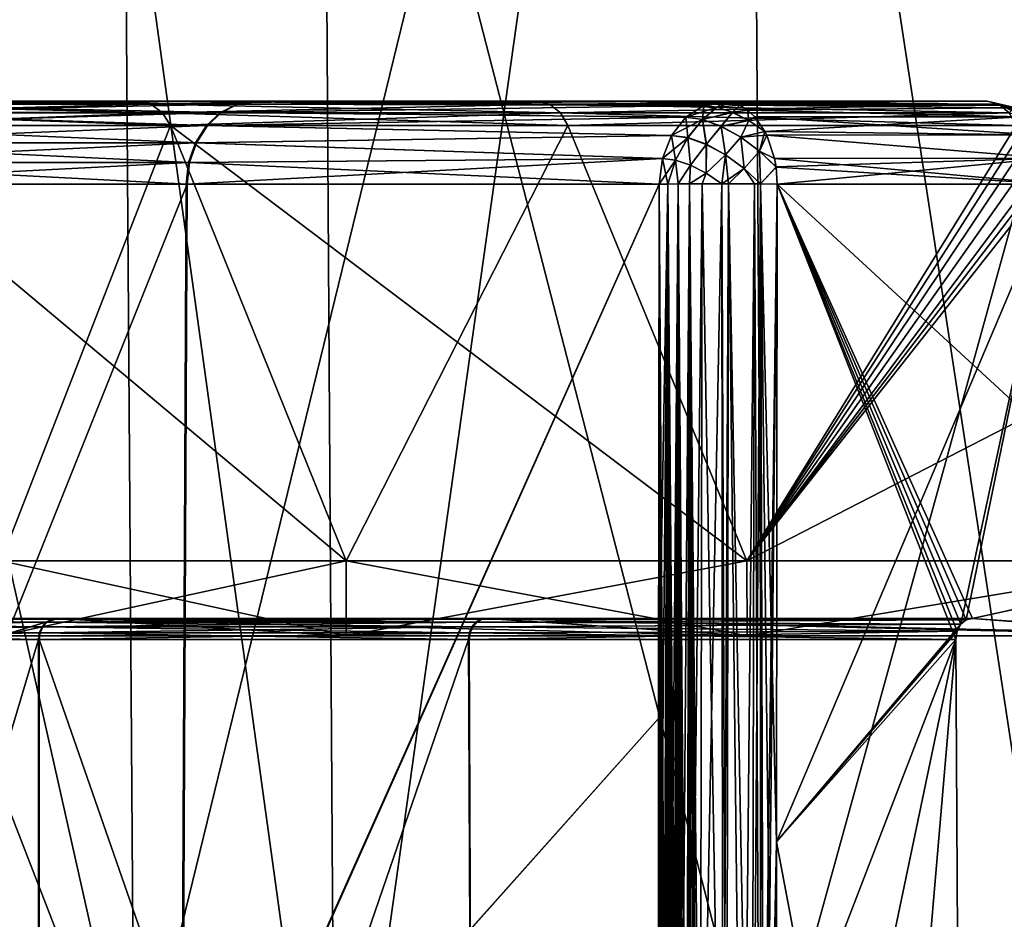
# Model space of a CAD drawing. Header units: metres. Extents: x -92 to 264, y -100 to 50.
# Tile 104 of 656: x -18.8 to -16.44, y -75.76 to -73.6. Entities that reach past the tile are written whole.
import ezdxf

# ---------------------------------------------------------------- set-up
doc = ezdxf.new("R2010")
doc.units = ezdxf.units.M
doc.layers.add('solid_21062050_01', color=7, linetype='CONTINUOUS')

msp = doc.modelspace()

# ---------------------------------------------------------------- linework, layer by layer
at = {"layer": 'solid_21062050_01'}
for points in [[(-19.767994, -64.201744, 10.805351), (-19.681713, -76.706161, 10.73854), (-18.039442, -76.706161, 12.651556)], [(-18.118534, -64.201744, 12.72674), (-19.767994, -64.201744, 10.805351), (-18.039442, -76.706161, 12.651556)], [(-19.767994, -64.201744, -19.797812), (-18.118534, -64.201744, -21.7192), (-19.681715, -76.706161, -19.730997)], [(-18.118534, -64.201744, -21.7192), (-18.039442, -76.706161, -21.644016), (-19.681715, -76.706161, -19.730997)], [(-18.118534, -64.201744, 12.72674), (-18.039442, -76.706161, 12.651556), (-16.212072, -76.706161, 14.388598)], [(-16.283154, -64.201744, 14.471397), (-18.118534, -64.201744, 12.72674), (-16.212072, -76.706161, 14.388598)], [(-18.118534, -64.201744, -21.7192), (-16.283154, -64.201744, -23.463858), (-18.039442, -76.706161, -21.644016)], [(-16.283154, -64.201744, -23.463858), (-16.212076, -76.706161, -23.381056), (-18.039442, -76.706161, -21.644016)], [(-19.871422, -70.231491, -15.969002), (-19.826012, -76.239906, -15.942784), (-18.520912, -76.239906, -17.952461)], [(-18.563334, -70.231491, -17.983282), (-19.871422, -70.231491, -15.969002), (-18.520912, -76.239906, -17.952461)], [(-19.871422, -70.231491, 6.976542), (-18.563334, -70.231491, 8.990822), (-19.826012, -76.239906, 6.950325)], [(-18.563334, -70.231491, 8.990822), (-18.520914, -76.239906, 8.960001), (-19.826012, -76.239906, 6.950325)], [(-18.563334, -70.231491, -17.983282), (-18.520912, -76.239906, -17.952461), (-17.012894, -76.239906, -19.814711)], [(-17.051861, -70.231491, -19.849796), (-18.563334, -70.231491, -17.983282), (-17.012894, -76.239906, -19.814711)], [(-18.563334, -70.231491, 8.990822), (-17.051861, -70.231491, 10.857335), (-18.520914, -76.239906, 8.960001)], [(-17.051861, -70.231491, 10.857335), (-17.012894, -76.239906, 10.822249), (-18.520914, -76.239906, 8.960001)], [(-17.051861, -70.231491, -19.849796), (-17.012894, -76.239906, -19.814711), (-15.318479, -76.239906, -21.509125)], [(-15.353564, -70.231491, -21.548092), (-17.051861, -70.231491, -19.849796), (-15.318479, -76.239906, -21.509125)], [(-17.051861, -70.231491, 10.857335), (-15.353564, -70.231491, 12.555632), (-17.012894, -76.239906, 10.822249)], [(-15.353564, -70.231491, 12.555632), (-15.318478, -76.239906, 12.516665), (-17.012894, -76.239906, 10.822249)], [(-19.306301, -73.807053, -13.58755), (-18.480774, -73.807053, -15.16611), (-18.943859, -73.800003, -14.400331)], [(-19.306301, -73.807053, 4.59509), (-18.943859, -73.800003, 5.40787), (-18.512686, -73.800003, 6.192073)], [(-18.480774, -73.807053, 6.17365), (-19.306301, -73.807053, 4.59509), (-18.512686, -73.800003, 6.192073)], [(-19.272785, -73.80674, 6.628767), (-18.232134, -73.800003, 8.172814), (-19.228165, -73.800003, 6.603008)], [(-19.272785, -73.80674, 6.628767), (-18.274508, -73.80674, 8.202126), (-18.232134, -73.800003, 8.172814)], [(-19.270924, -73.80674, -15.624453), (-19.226305, -73.800003, -15.598691), (-18.272381, -73.80674, -17.197643)], [(-18.049131, -73.800003, 6.957582), (-19.228165, -73.800003, 6.603008), (-18.232134, -73.800003, 8.172814)], [(-18.512686, -73.800003, 6.192073), (-18.943859, -73.800003, 5.40787), (-19.228165, -73.800003, 6.603008)], [(-18.049131, -73.800003, 6.957582), (-18.512686, -73.800003, 6.192073), (-19.228165, -73.800003, 6.603008)], [(-18.049131, -73.800003, -15.950044), (-18.230017, -73.800003, -17.168322), (-19.226305, -73.800003, -15.598691)], [(-18.272381, -73.80674, -17.197643), (-19.226305, -73.800003, -15.598691), (-18.230017, -73.800003, -17.168322)], [(-18.512686, -73.800003, -15.184535), (-18.049131, -73.800003, -15.950044), (-19.226305, -73.800003, -15.598691)], [(-18.943859, -73.800003, -14.400331), (-18.512686, -73.800003, -15.184535), (-19.226305, -73.800003, -15.598691)], [(-18.480774, -73.807053, -15.16611), (-18.512686, -73.800003, -15.184535), (-18.943859, -73.800003, -14.400331)], [(-17.526464, -73.807053, -16.670317), (-18.049131, -73.800003, -15.950044), (-18.512686, -73.800003, -15.184535)], [(-18.480774, -73.807053, -15.16611), (-17.526464, -73.807053, -16.670317), (-18.512686, -73.800003, -15.184535)], [(-18.480774, -73.807053, 6.17365), (-18.512686, -73.800003, 6.192073), (-18.049131, -73.800003, 6.957582)], [(-17.526464, -73.807053, 7.677857), (-18.480774, -73.807053, 6.17365), (-18.049131, -73.800003, 6.957582)], [(-18.274508, -73.80674, 8.202126), (-17.109613, -73.800003, 9.652208), (-18.232134, -73.800003, 8.172814)], [(-18.274508, -73.80674, 8.202126), (-17.156847, -73.809624, 9.691268), (-17.109613, -73.800003, 9.652208)], [(-18.272381, -73.80674, -17.197643), (-18.230017, -73.800003, -17.168322), (-17.156984, -73.809685, -18.683842)], [(-18.232134, -73.800003, 8.172814), (-17.109613, -73.800003, 9.652208), (-16.478456, -73.800003, 9.120725)], [(-17.554224, -73.800003, 7.702483), (-18.232134, -73.800003, 8.172814), (-16.478456, -73.800003, 9.120725)], [(-17.554224, -73.800003, 7.702483), (-18.049131, -73.800003, 6.957582), (-18.232134, -73.800003, 8.172814)], [(-16.478456, -73.800003, -18.113186), (-17.109613, -73.800003, -18.644669), (-18.230017, -73.800003, -17.168322)], [(-17.156984, -73.809685, -18.683842), (-18.230017, -73.800003, -17.168322), (-17.109613, -73.800003, -18.644669)], [(-17.554222, -73.800003, -16.694944), (-16.478456, -73.800003, -18.113186), (-18.230017, -73.800003, -17.168322)], [(-18.049131, -73.800003, -15.950044), (-17.554222, -73.800003, -16.694944), (-18.230017, -73.800003, -17.168322)], [(-17.526464, -73.807053, -16.670317), (-17.554222, -73.800003, -16.694944), (-18.049131, -73.800003, -15.950044)], [(-17.526464, -73.807053, 7.677857), (-18.049131, -73.800003, 6.957582), (-17.554224, -73.800003, 7.702483)], [(-17.526464, -73.807053, 7.677857), (-17.554224, -73.800003, 7.702483), (-16.478456, -73.800003, 9.120725)], [(-16.450022, -73.807053, -18.089689), (-16.478456, -73.800003, -18.113186), (-17.554222, -73.800003, -16.694944)], [(-17.526464, -73.807053, -16.670317), (-16.450022, -73.807053, -18.089689), (-17.554222, -73.800003, -16.694944)], [(-16.450022, -73.807053, 9.097229), (-17.526464, -73.807053, 7.677857), (-16.478456, -73.800003, 9.120725)], [(-17.156984, -73.809685, -18.683842), (-17.109613, -73.800003, -18.644669), (-17.089926, -73.802353, -18.668049)], [(-17.124517, -73.813934, -18.716488), (-17.156984, -73.809685, -18.683842), (-17.089926, -73.802353, -18.668049)], [(-17.124449, -73.813866, 9.723853), (-17.109613, -73.800003, 9.652208), (-17.156847, -73.809624, 9.691268)], [(-17.124517, -73.813934, -18.716488), (-17.089926, -73.802353, -18.668049), (-17.070623, -73.80938, -18.690971)], [(-17.124449, -73.813866, 9.723853), (-17.089926, -73.802353, 9.675588), (-17.109613, -73.800003, 9.652208)], [(-17.124449, -73.813866, 9.723853), (-17.070623, -73.80938, 9.698511), (-17.089926, -73.802353, 9.675588)], [(-16.437954, -73.809395, -18.158283), (-17.109613, -73.800003, -18.644669), (-16.478456, -73.800003, -18.113186)], [(-16.437954, -73.809395, -18.158283), (-17.089926, -73.802353, -18.668049), (-17.109613, -73.800003, -18.644669)], [(-17.089926, -73.802353, 9.675588), (-16.478456, -73.800003, 9.120725), (-17.109613, -73.800003, 9.652208)], [(-16.438023, -73.809364, 9.165738), (-16.478456, -73.800003, 9.120725), (-17.089926, -73.802353, 9.675588)], [(-16.437954, -73.809395, -18.158283), (-17.070623, -73.80938, -18.690971), (-17.089926, -73.802353, -18.668049)], [(-16.438023, -73.809364, 9.165738), (-17.089926, -73.802353, 9.675588), (-17.070623, -73.80938, 9.698511)], [(-16.413109, -73.81514, -18.131283), (-16.437954, -73.809395, -18.158283), (-16.478456, -73.800003, -18.113186)], [(-16.450022, -73.807053, -18.089689), (-16.413109, -73.81514, -18.131283), (-16.478456, -73.800003, -18.113186)], [(-16.450022, -73.807053, 9.097229), (-16.478456, -73.800003, 9.120725), (-16.438023, -73.809364, 9.165738)], [(-19.350143, -73.857964, 6.673421), (-18.347857, -73.857964, 8.253094), (-18.313934, -73.826508, 8.229523)], [(-19.314367, -73.826508, 6.652771), (-19.350143, -73.857964, 6.673421), (-18.313934, -73.826508, 8.229523)], [(-19.312502, -73.826508, -15.648463), (-18.345724, -73.857964, -17.248625), (-19.348272, -73.857964, -15.66912)], [(-19.314367, -73.826508, 6.652771), (-18.313934, -73.826508, 8.229523), (-18.274508, -73.80674, 8.202126)], [(-19.272785, -73.80674, 6.628767), (-19.314367, -73.826508, 6.652771), (-18.274508, -73.80674, 8.202126)], [(-19.270924, -73.80674, -15.624453), (-18.311806, -73.826508, -17.225048), (-19.312502, -73.826508, -15.648463)], [(-19.312502, -73.826508, -15.648463), (-18.311806, -73.826508, -17.225048), (-18.345724, -73.857964, -17.248625)], [(-19.277586, -73.827263, 4.581568), (-19.306301, -73.807053, 4.59509), (-18.480774, -73.807053, 6.17365)], [(-18.453287, -73.827263, -15.150241), (-18.480774, -73.807053, -15.16611), (-19.306301, -73.807053, -13.58755)], [(-19.277586, -73.827263, -13.574029), (-18.453287, -73.827263, -15.150241), (-19.306301, -73.807053, -13.58755)], [(-18.453287, -73.827263, 6.157781), (-19.277586, -73.827263, 4.581568), (-18.480774, -73.807053, 6.17365)], [(-19.270924, -73.80674, -15.624453), (-18.272381, -73.80674, -17.197643), (-18.311806, -73.826508, -17.225048)], [(-18.453287, -73.827263, 6.157781), (-18.480774, -73.807053, 6.17365), (-17.526464, -73.807053, 7.677857)], [(-17.500397, -73.827263, -16.65221), (-17.526464, -73.807053, -16.670317), (-18.480774, -73.807053, -15.16611)], [(-18.453287, -73.827263, -15.150241), (-17.500397, -73.827263, -16.65221), (-18.480774, -73.807053, -15.16611)], [(-17.500397, -73.827263, 7.65975), (-18.453287, -73.827263, 6.157781), (-17.526464, -73.807053, 7.677857)], [(-18.313934, -73.826508, 8.229523), (-18.347857, -73.857964, 8.253094), (-17.199694, -73.837715, 9.726699)], [(-18.345724, -73.857964, -17.248625), (-18.311806, -73.826508, -17.225048), (-17.19981, -73.837822, -18.719255)], [(-18.274508, -73.80674, 8.202126), (-18.313934, -73.826508, 8.229523), (-17.156847, -73.809624, 9.691268)], [(-18.313934, -73.826508, 8.229523), (-17.199694, -73.837715, 9.726699), (-17.156847, -73.809624, 9.691268)], [(-18.311806, -73.826508, -17.225048), (-18.272381, -73.80674, -17.197643), (-17.156984, -73.809685, -18.683842)], [(-18.311806, -73.826508, -17.225048), (-17.156984, -73.809685, -18.683842), (-17.19981, -73.837822, -18.719255)], [(-17.500397, -73.827263, 7.65975), (-17.526464, -73.807053, 7.677857), (-16.450022, -73.807053, 9.097229)], [(-17.526464, -73.807053, -16.670317), (-16.425556, -73.827263, -18.069471), (-16.450022, -73.807053, -18.089689)], [(-17.500397, -73.827263, -16.65221), (-16.425556, -73.827263, -18.069471), (-17.526464, -73.807053, -16.670317)], [(-16.425556, -73.827263, 9.077011), (-17.500397, -73.827263, 7.65975), (-16.450022, -73.807053, 9.097229)], [(-17.124517, -73.813934, -18.716488), (-17.19981, -73.837822, -18.719255), (-17.156984, -73.809685, -18.683842)], [(-17.124517, -73.813934, -18.716488), (-17.160179, -73.84346, -18.758413), (-17.19981, -73.837822, -18.719255)], [(-17.160097, -73.843338, 9.765827), (-17.156847, -73.809624, 9.691268), (-17.199694, -73.837715, 9.726699)], [(-17.124517, -73.813934, -18.716488), (-17.087729, -73.826416, -18.741566), (-17.160179, -73.84346, -18.758413)], [(-17.087729, -73.826416, -18.741566), (-17.115122, -73.859917, -18.787306), (-17.160179, -73.84346, -18.758413)], [(-17.124449, -73.813866, 9.723853), (-17.156847, -73.809624, 9.691268), (-17.160097, -73.843338, 9.765827)], [(-17.087742, -73.826302, 9.7489), (-17.124449, -73.813866, 9.723853), (-17.160097, -73.843338, 9.765827)], [(-17.087742, -73.826302, 9.7489), (-17.160097, -73.843338, 9.765827), (-17.115082, -73.859772, 9.794707)], [(-17.124517, -73.813934, -18.716488), (-17.070623, -73.80938, -18.690971), (-17.087729, -73.826416, -18.741566)], [(-17.087742, -73.826302, 9.7489), (-17.070623, -73.80938, 9.698511), (-17.124449, -73.813866, 9.723853)], [(-17.087729, -73.826416, -18.741566), (-17.049089, -73.846275, -18.757391), (-17.115122, -73.859917, -18.787306)], [(-17.049181, -73.846092, 9.764732), (-17.087742, -73.826302, 9.7489), (-17.115082, -73.859772, 9.794707)], [(-17.087742, -73.826302, 9.7489), (-17.052124, -73.821022, 9.720479), (-17.070623, -73.80938, 9.698511)], [(-17.049181, -73.846092, 9.764732), (-17.052124, -73.821022, 9.720479), (-17.087742, -73.826302, 9.7489)], [(-17.087729, -73.826416, -18.741566), (-17.070623, -73.80938, -18.690971), (-17.052124, -73.821022, -18.71294)], [(-17.087729, -73.826416, -18.741566), (-17.052124, -73.821022, -18.71294), (-17.049089, -73.846275, -18.757391)], [(-16.425766, -73.815758, 9.178088), (-16.438023, -73.809364, 9.165738), (-17.070623, -73.80938, 9.698511)], [(-16.425764, -73.815758, -18.170553), (-17.052124, -73.821022, -18.71294), (-17.070623, -73.80938, -18.690971)], [(-16.437954, -73.809395, -18.158283), (-16.425764, -73.815758, -18.170553), (-17.070623, -73.80938, -18.690971)], [(-16.425766, -73.815758, 9.178088), (-17.070623, -73.80938, 9.698511), (-17.052124, -73.821022, 9.720479)], [(-16.425764, -73.815758, -18.170553), (-16.397669, -73.836891, -18.19647), (-17.052124, -73.821022, -18.71294)], [(-16.397709, -73.836861, 9.203979), (-16.425766, -73.815758, 9.178088), (-17.052124, -73.821022, 9.720479)], [(-16.397669, -73.836891, -18.19647), (-17.034796, -73.837189, -18.733517), (-17.052124, -73.821022, -18.71294)], [(-17.049089, -73.846275, -18.757391), (-17.052124, -73.821022, -18.71294), (-17.034796, -73.837189, -18.733517)], [(-16.397709, -73.836861, 9.203979), (-17.052124, -73.821022, 9.720479), (-17.034796, -73.837189, 9.741055)], [(-17.049181, -73.846092, 9.764732), (-17.034796, -73.837189, 9.741055), (-17.052124, -73.821022, 9.720479)], [(-16.413031, -73.815178, 9.13889), (-16.450022, -73.807053, 9.097229), (-16.438023, -73.809364, 9.165738)], [(-16.413031, -73.815178, 9.13889), (-16.425556, -73.827263, 9.077011), (-16.450022, -73.807053, 9.097229)], [(-16.395329, -73.833633, -18.102087), (-16.413109, -73.81514, -18.131283), (-16.450022, -73.807053, -18.089689)], [(-16.450022, -73.807053, -18.089689), (-16.425556, -73.827263, -18.069471), (-16.395329, -73.833633, -18.102087)], [(-16.413031, -73.815178, 9.13889), (-16.438023, -73.809364, 9.165738), (-16.425766, -73.815758, 9.178088)], [(-16.413109, -73.81514, -18.131283), (-16.425764, -73.815758, -18.170553), (-16.437954, -73.809395, -18.158283)], [(-19.277586, -73.827263, -13.574029), (-19.257677, -73.857735, -13.564653), (-18.434229, -73.857735, -15.139237)], [(-19.277586, -73.827263, -13.574029), (-18.434229, -73.857735, -15.139237), (-18.453287, -73.827263, -15.150241)], [(-18.453287, -73.827263, 6.157781), (-19.257677, -73.857735, 4.572193), (-19.277586, -73.827263, 4.581568)], [(-18.453287, -73.827263, 6.157781), (-18.434229, -73.857735, 6.146777), (-19.257677, -73.857735, 4.572193)], [(-18.453287, -73.827263, -15.150241), (-18.434229, -73.857735, -15.139237), (-17.482323, -73.857735, -16.639656)], [(-18.453287, -73.827263, -15.150241), (-17.482323, -73.857735, -16.639656), (-17.500397, -73.827263, -16.65221)], [(-17.500397, -73.827263, 7.65975), (-18.434229, -73.857735, 6.146777), (-18.453287, -73.827263, 6.157781)], [(-17.500397, -73.827263, 7.65975), (-17.482323, -73.857735, 7.647196), (-18.434229, -73.857735, 6.146777)], [(-18.347857, -73.857964, 8.253094), (-17.233801, -73.881546, 9.754903), (-17.199694, -73.837715, 9.726699)], [(-18.345724, -73.857964, -17.248625), (-17.19981, -73.837822, -18.719255), (-17.233887, -73.881699, -18.747435)], [(-17.500397, -73.827263, -16.65221), (-17.482323, -73.857735, -16.639656), (-16.408592, -73.857735, -18.055454)], [(-17.500397, -73.827263, -16.65221), (-16.408592, -73.857735, -18.055454), (-16.425556, -73.827263, -18.069471)], [(-16.425556, -73.827263, 9.077011), (-17.482323, -73.857735, 7.647196), (-17.500397, -73.827263, 7.65975)], [(-16.425556, -73.827263, 9.077011), (-16.408592, -73.857735, 9.062993), (-17.482323, -73.857735, 7.647196)], [(-17.160179, -73.84346, -18.758413), (-17.233887, -73.881699, -18.747435), (-17.19981, -73.837822, -18.719255)], [(-17.195032, -73.887131, -18.785965), (-17.233887, -73.881699, -18.747435), (-17.160179, -73.84346, -18.758413)], [(-17.194912, -73.886993, 9.793463), (-17.199694, -73.837715, 9.726699), (-17.233801, -73.881546, 9.754903)], [(-17.160097, -73.843338, 9.765827), (-17.199694, -73.837715, 9.726699), (-17.194912, -73.886993, 9.793463)], [(-17.150885, -73.903015, -18.814642), (-17.195032, -73.887131, -18.785965), (-17.160179, -73.84346, -18.758413)], [(-17.160097, -73.843338, 9.765827), (-17.194912, -73.886993, 9.793463), (-17.150724, -73.902901, 9.822153)], [(-17.150885, -73.903015, -18.814642), (-17.160179, -73.84346, -18.758413), (-17.115122, -73.859917, -18.787306)], [(-17.115082, -73.859772, 9.794707), (-17.160097, -73.843338, 9.765827), (-17.150724, -73.902901, 9.822153)], [(-17.049089, -73.846275, -18.757391), (-17.068256, -73.885864, -18.803612), (-17.115122, -73.859917, -18.787306)], [(-17.049181, -73.846092, 9.764732), (-17.115082, -73.859772, 9.794707), (-17.068254, -73.885689, 9.811023)], [(-17.049089, -73.846275, -18.757391), (-17.010395, -73.872437, -18.762493), (-17.068256, -73.885864, -18.803612)], [(-17.049181, -73.846092, 9.764732), (-17.068254, -73.885689, 9.811023), (-17.01053, -73.872177, 9.769871)], [(-17.049181, -73.846092, 9.764732), (-17.01053, -73.872177, 9.769871), (-17.034796, -73.837189, 9.741055)], [(-17.049089, -73.846275, -18.757391), (-17.034796, -73.837189, -18.733517), (-17.010395, -73.872437, -18.762493)], [(-16.397709, -73.836861, 9.203979), (-17.034796, -73.837189, 9.741055), (-17.01053, -73.872177, 9.769871)], [(-16.397669, -73.836891, -18.19647), (-16.36137, -73.880325, -18.224081), (-17.034796, -73.837189, -18.733517)], [(-16.36137, -73.880325, -18.224081), (-17.010395, -73.872437, -18.762493), (-17.034796, -73.837189, -18.733517)], [(-16.36138, -73.88031, 9.231614), (-16.397709, -73.836861, 9.203979), (-17.01053, -73.872177, 9.769871)], [(-19.377699, -73.898994, 6.689328), (-18.373985, -73.898994, 8.27125), (-18.347857, -73.857964, 8.253094)], [(-19.350143, -73.857964, 6.673421), (-19.377699, -73.898994, 6.689328), (-18.347857, -73.857964, 8.253094)], [(-19.348272, -73.857964, -15.66912), (-18.371849, -73.898994, -17.266785), (-19.375826, -73.898994, -15.685031)], [(-19.348272, -73.857964, -15.66912), (-18.345724, -73.857964, -17.248625), (-18.371849, -73.898994, -17.266785)], [(-19.257677, -73.857735, -13.564653), (-18.839857, -74.900002, -13.310979), (-18.013329, -74.900002, -14.89623)], [(-18.434229, -73.857735, -15.139237), (-19.257677, -73.857735, -13.564653), (-18.013329, -74.900002, -14.89623)], [(-19.257677, -73.857735, 4.572193), (-18.434229, -73.857735, 6.146777), (-18.839857, -74.900002, 4.318518)], [(-18.434229, -73.857735, 6.146777), (-18.013329, -74.900002, 5.90377), (-18.839857, -74.900002, 4.318518)], [(-18.434229, -73.857735, -15.139237), (-18.013329, -74.900002, -14.89623), (-17.053724, -74.900002, -16.40465)], [(-17.482323, -73.857735, -16.639656), (-18.434229, -73.857735, -15.139237), (-17.053724, -74.900002, -16.40465)], [(-18.434229, -73.857735, 6.146777), (-17.482323, -73.857735, 7.647196), (-18.013329, -74.900002, 5.90377)], [(-18.347857, -73.857964, 8.253094), (-18.373985, -73.898994, 8.27125), (-17.233801, -73.881546, 9.754903)], [(-18.371849, -73.898994, -17.266785), (-18.345724, -73.857964, -17.248625), (-17.233887, -73.881699, -18.747435)], [(-17.482323, -73.857735, 7.647196), (-17.053724, -74.900002, 7.41219), (-18.013329, -74.900002, 5.90377)], [(-16.408592, -73.857735, -18.055454), (-17.482323, -73.857735, -16.639656), (-17.053724, -74.900002, -16.40465)], [(-17.482323, -73.857735, 7.647196), (-16.408592, -73.857735, 9.062993), (-17.053724, -74.900002, 7.41219)], [(-17.104864, -73.928123, -18.831245), (-17.150885, -73.903015, -18.814642), (-17.115122, -73.859917, -18.787306)], [(-17.115082, -73.859772, 9.794707), (-17.150724, -73.902901, 9.822153), (-17.104664, -73.92804, 9.838748)], [(-17.104864, -73.928123, -18.831245), (-17.115122, -73.859917, -18.787306), (-17.068256, -73.885864, -18.803612)], [(-17.068254, -73.885689, 9.811023), (-17.115082, -73.859772, 9.794707), (-17.104664, -73.92804, 9.838748)], [(-17.068256, -73.885864, -18.803612), (-17.010395, -73.872437, -18.762493), (-17.005989, -73.88118, -18.767727)], [(-17.023375, -73.919006, 9.813463), (-17.01053, -73.872177, 9.769871), (-17.068254, -73.885689, 9.811023)], [(-16.408592, -73.857735, -18.055454), (-17.053724, -74.900002, -16.40465), (-15.968169, -74.900002, -17.825054)], [(-16.408592, -73.857735, 9.062993), (-16.388992, -73.861916, 9.083625), (-17.053724, -74.900002, 7.41219)], [(-16.388992, -73.861916, 9.083625), (-16.367136, -73.87471, 9.100622), (-17.053724, -74.900002, 7.41219)], [(-17.023375, -73.919006, 9.813463), (-17.005989, -73.88118, 9.775266), (-17.01053, -73.872177, 9.769871)], [(-16.36138, -73.88031, 9.231614), (-17.01053, -73.872177, 9.769871), (-17.005989, -73.88118, 9.775266)], [(-16.36137, -73.880325, -18.224081), (-17.005989, -73.88118, -18.767727), (-17.010395, -73.872437, -18.762493)], [(-18.373985, -73.898994, 8.27125), (-17.255861, -73.936867, 9.773146), (-17.233801, -73.881546, 9.754903)], [(-18.371849, -73.898994, -17.266785), (-17.233887, -73.881699, -18.747435), (-17.255907, -73.93705, -18.765644)], [(-17.195032, -73.887131, -18.785965), (-17.255907, -73.93705, -18.765644), (-17.233887, -73.881699, -18.747435)], [(-17.22444, -73.941063, -18.797447), (-17.255907, -73.93705, -18.765644), (-17.195032, -73.887131, -18.785965)], [(-17.224327, -73.940903, 9.805009), (-17.233801, -73.881546, 9.754903), (-17.255861, -73.936867, 9.773146)], [(-17.224327, -73.940903, 9.805009), (-17.194912, -73.886993, 9.793463), (-17.233801, -73.881546, 9.754903)], [(-17.22444, -73.941063, -18.797447), (-17.195032, -73.887131, -18.785965), (-17.188831, -73.952866, -18.822159)], [(-17.224327, -73.940903, 9.805009), (-17.188639, -73.952744, 9.829751), (-17.194912, -73.886993, 9.793463)], [(-17.188831, -73.952866, -18.822159), (-17.195032, -73.887131, -18.785965), (-17.150885, -73.903015, -18.814642)], [(-17.188639, -73.952744, 9.829751), (-17.150724, -73.902901, 9.822153), (-17.194912, -73.886993, 9.793463)], [(-17.060535, -73.960495, -18.834488), (-17.104864, -73.928123, -18.831245), (-17.068256, -73.885864, -18.803612)], [(-17.068254, -73.885689, 9.811023), (-17.104664, -73.92804, 9.838748), (-17.060307, -73.960457, 9.841959)], [(-17.068256, -73.885864, -18.803612), (-17.005989, -73.88118, -18.767727), (-17.023348, -73.919228, -18.806021)], [(-17.060535, -73.960495, -18.834488), (-17.068256, -73.885864, -18.803612), (-17.023348, -73.919228, -18.806021)], [(-17.023375, -73.919006, 9.813463), (-17.068254, -73.885689, 9.811023), (-17.060307, -73.960457, 9.841959)], [(-16.367136, -73.87471, 9.100622), (-16.34503, -73.895897, 9.111754), (-17.053724, -74.900002, 7.41219)], [(-16.34503, -73.895897, 9.111754), (-16.32493, -73.924263, 9.115211), (-17.053724, -74.900002, 7.41219)], [(-17.023375, -73.919006, 9.813463), (-16.987432, -73.9366, 9.797302), (-17.005989, -73.88118, 9.775266)], [(-17.023348, -73.919228, -18.806021), (-17.005989, -73.88118, -18.767727), (-16.987432, -73.9366, -18.789762)], [(-16.332687, -73.935921, 9.245659), (-16.36138, -73.88031, 9.231614), (-17.005989, -73.88118, 9.775266)], [(-16.36137, -73.880325, -18.224081), (-16.332684, -73.935936, -18.238121), (-17.005989, -73.88118, -18.767727)], [(-16.332684, -73.935936, -18.238121), (-16.987432, -73.9366, -18.789762), (-17.005989, -73.88118, -18.767727)], [(-16.332687, -73.935921, 9.245659), (-17.005989, -73.88118, 9.775266), (-16.987432, -73.9366, 9.797302)], [(-19.395178, -73.946831, 6.699418), (-18.39056, -73.946831, 8.282767), (-18.373985, -73.898994, 8.27125)], [(-19.377699, -73.898994, 6.689328), (-19.395178, -73.946831, 6.699418), (-18.373985, -73.898994, 8.27125)], [(-19.375826, -73.898994, -15.685031), (-18.388422, -73.946831, -17.278305), (-19.393305, -73.946831, -15.695124)], [(-19.375826, -73.898994, -15.685031), (-18.371849, -73.898994, -17.266785), (-18.388422, -73.946831, -17.278305)], [(-18.373985, -73.898994, 8.27125), (-18.39056, -73.946831, 8.282767), (-17.255861, -73.936867, 9.773146)], [(-18.388422, -73.946831, -17.278305), (-18.371849, -73.898994, -17.266785), (-17.255907, -73.93705, -18.765644)], [(-17.188831, -73.952866, -18.822159), (-17.150885, -73.903015, -18.814642), (-17.151339, -73.971695, -18.838209)], [(-17.188639, -73.952744, 9.829751), (-17.15107, -73.971634, 9.845798), (-17.150724, -73.902901, 9.822153)], [(-17.151339, -73.971695, -18.838209), (-17.150885, -73.903015, -18.814642), (-17.104864, -73.928123, -18.831245)], [(-17.15107, -73.971634, 9.845798), (-17.104664, -73.92804, 9.838748), (-17.150724, -73.902901, 9.822153)], [(-17.021194, -73.997864, -18.824051), (-17.060535, -73.960495, -18.834488), (-17.023348, -73.919228, -18.806021)], [(-17.023375, -73.919006, 9.813463), (-17.060307, -73.960457, 9.841959), (-17.020952, -73.997871, 9.83147)], [(-17.023375, -73.919006, 9.813463), (-16.98378, -73.957153, 9.801641), (-16.987432, -73.9366, 9.797302)], [(-17.023375, -73.919006, 9.813463), (-17.020952, -73.997871, 9.83147), (-16.98378, -73.957153, 9.801641)], [(-17.023348, -73.919228, -18.806021), (-16.987432, -73.9366, -18.789762), (-16.983742, -73.957413, -18.794146)], [(-17.021194, -73.997864, -18.824051), (-17.023348, -73.919228, -18.806021), (-16.983742, -73.957413, -18.794146)], [(-17.255861, -73.936867, 9.773146), (-18.396463, -73.998253, 8.286869), (-17.263735, -73.998253, 9.779657)], [(-18.39056, -73.946831, 8.282767), (-18.396463, -73.998253, 8.286869), (-17.255861, -73.936867, 9.773146)], [(-18.388422, -73.946831, -17.278305), (-17.255907, -73.93705, -18.765644), (-17.263735, -73.998253, -18.772118)], [(-17.242678, -73.997993, 9.801506), (-17.255861, -73.936867, 9.773146), (-17.263735, -73.998253, 9.779657)], [(-17.22444, -73.941063, -18.797447), (-17.263735, -73.998253, -18.772118), (-17.255907, -73.93705, -18.765644)], [(-17.22444, -73.941063, -18.797447), (-17.242678, -73.997993, -18.793966), (-17.263735, -73.998253, -18.772118)], [(-17.242678, -73.997993, 9.801506), (-17.224327, -73.940903, 9.805009), (-17.255861, -73.936867, 9.773146)], [(-17.242678, -73.997993, 9.801506), (-17.218395, -73.99778, 9.820022), (-17.224327, -73.940903, 9.805009)], [(-17.22444, -73.941063, -18.797447), (-17.218395, -73.99778, -18.812483), (-17.242678, -73.997993, -18.793966)], [(-17.22444, -73.941063, -18.797447), (-17.188831, -73.952866, -18.822159), (-17.218395, -73.99778, -18.812483)], [(-17.218395, -73.99778, 9.820022), (-17.188639, -73.952744, 9.829751), (-17.224327, -73.940903, 9.805009)], [(-17.151339, -73.971695, -18.838209), (-17.104864, -73.928123, -18.831245), (-17.114012, -73.99749, -18.844604)], [(-17.15107, -73.971634, 9.845798), (-17.113682, -73.99749, 9.852151), (-17.104664, -73.92804, 9.838748)], [(-17.114012, -73.99749, -18.844604), (-17.104864, -73.928123, -18.831245), (-17.060535, -73.960495, -18.834488)], [(-17.113682, -73.99749, 9.852151), (-17.097681, -73.997589, 9.851837), (-17.104664, -73.92804, 9.838748)], [(-17.097681, -73.997589, 9.851837), (-17.060307, -73.960457, 9.841959), (-17.104664, -73.92804, 9.838748)], [(-16.32493, -73.924263, 9.115211), (-16.316612, -73.940125, 9.113641), (-17.053724, -74.900002, 7.41219)], [(-16.316612, -73.940125, 9.113641), (-16.309626, -73.956863, 9.109829), (-17.053724, -74.900002, 7.41219)], [(-16.332687, -73.935921, 9.245659), (-16.987432, -73.9366, 9.797302), (-16.98378, -73.957153, 9.801641)], [(-16.332684, -73.935936, -18.238121), (-16.314808, -73.998253, -18.236835), (-16.987432, -73.9366, -18.789762)], [(-16.983742, -73.957413, -18.794146), (-16.987432, -73.9366, -18.789762), (-16.314808, -73.998253, -18.236835)], [(-16.332687, -73.935921, 9.245659), (-16.98378, -73.957153, 9.801641), (-16.980793, -73.998253, 9.805187)], [(-16.332687, -73.935921, 9.245659), (-16.980793, -73.998253, 9.805187), (-16.314808, -73.998253, 9.244376)], [(-18.39056, -73.946831, 8.282767), (-19.401405, -73.998253, 6.703012), (-18.396463, -73.998253, 8.286869)], [(-19.395178, -73.946831, 6.699418), (-19.401405, -73.998253, 6.703012), (-18.39056, -73.946831, 8.282767)], [(-19.393305, -73.946831, -15.695124), (-18.394325, -73.998253, -17.282408), (-19.39953, -73.998253, -15.698719)], [(-19.393305, -73.946831, -15.695124), (-18.388422, -73.946831, -17.278305), (-18.394325, -73.998253, -17.282408)], [(-18.388422, -73.946831, -17.278305), (-17.263735, -73.998253, -18.772118), (-18.394325, -73.998253, -17.282408)], [(-17.218395, -73.99778, 9.820022), (-17.190905, -73.997665, 9.834928), (-17.188639, -73.952744, 9.829751)], [(-17.188831, -73.952866, -18.822159), (-17.190905, -73.997665, -18.827389), (-17.218395, -73.99778, -18.812483)], [(-17.190905, -73.997665, 9.834928), (-17.15107, -73.971634, 9.845798), (-17.188639, -73.952744, 9.829751)], [(-17.188831, -73.952866, -18.822159), (-17.151339, -73.971695, -18.838209), (-17.190905, -73.997665, -18.827389)], [(-17.097681, -73.997589, -18.844297), (-17.114012, -73.99749, -18.844604), (-17.060535, -73.960495, -18.834488)], [(-17.097681, -73.997589, 9.851837), (-17.035233, -73.99778, 9.83785), (-17.060307, -73.960457, 9.841959)], [(-17.035233, -73.99778, -18.830311), (-17.097681, -73.997589, -18.844297), (-17.060535, -73.960495, -18.834488)], [(-17.035233, -73.99778, -18.830311), (-17.060535, -73.960495, -18.834488), (-17.021194, -73.997864, -18.824051)], [(-17.035233, -73.99778, 9.83785), (-17.020952, -73.997871, 9.83147), (-17.060307, -73.960457, 9.841959)], [(-16.309626, -73.956863, 9.109829), (-16.138599, -74.428963, 8.971182), (-17.053724, -74.900002, 7.41219)], [(-17.021194, -73.997864, -18.824051), (-16.983742, -73.957413, -18.794146), (-16.980793, -73.998253, -18.797647)], [(-17.020952, -73.997871, 9.83147), (-16.980793, -73.998253, 9.805187), (-16.98378, -73.957153, 9.801641)], [(-16.983742, -73.957413, -18.794146), (-16.314808, -73.998253, -18.236835), (-16.980793, -73.998253, -18.797647)], [(-17.190905, -73.997665, 9.834928), (-17.161083, -73.997513, 9.845456), (-17.15107, -73.971634, 9.845798)], [(-17.151339, -73.971695, -18.838209), (-17.161083, -73.997513, -18.837915), (-17.190905, -73.997665, -18.827389)], [(-17.161083, -73.997513, 9.845456), (-17.113682, -73.99749, 9.852151), (-17.15107, -73.971634, 9.845798)], [(-17.151339, -73.971695, -18.838209), (-17.114012, -73.99749, -18.844604), (-17.161083, -73.997513, -18.837915)], [(-19.420757, -76.558136, 6.71417), (-18.408318, -76.558136, 8.308954), (-19.401405, -73.998253, 6.703012)], [(-19.418871, -76.558136, -15.7099), (-19.39953, -73.998253, -15.698719), (-18.394325, -73.998253, -17.282408)], [(-18.406162, -76.558136, -17.304514), (-19.418871, -76.558136, -15.7099), (-18.394325, -73.998253, -17.282408)], [(-18.408318, -76.558136, 8.308954), (-18.396463, -73.998253, 8.286869), (-19.401405, -73.998253, 6.703012)], [(-18.408318, -76.558136, 8.308954), (-17.263735, -73.998253, 9.779657), (-18.396463, -73.998253, 8.286869)], [(-17.265093, -75.277626, 9.795529), (-17.263735, -73.998253, 9.779657), (-18.408318, -76.558136, 8.308954)], [(-18.406162, -76.558136, -17.304514), (-17.263735, -73.998253, -18.772118), (-17.265093, -75.277626, -18.787991)], [(-18.406162, -76.558136, -17.304514), (-18.394325, -73.998253, -17.282408), (-17.263735, -73.998253, -18.772118)], [(-17.242678, -73.997993, -18.793966), (-17.266449, -76.558136, -18.803873), (-17.265093, -75.277626, -18.787991)], [(-17.253792, -76.561989, -18.817818), (-17.266449, -76.558136, -18.803873), (-17.242678, -73.997993, -18.793966)], [(-17.242678, -73.997993, -18.793966), (-17.265093, -75.277626, -18.787991), (-17.263735, -73.998253, -18.772118)], [(-17.259909, -76.559288, 9.818933), (-17.263735, -73.998253, 9.779657), (-17.265093, -75.277626, 9.795529)], [(-17.247828, -76.566193, 9.831128), (-17.242678, -73.997993, 9.801506), (-17.263735, -73.998253, 9.779657)], [(-17.252834, -76.562683, 9.826315), (-17.247828, -76.566193, 9.831128), (-17.263735, -73.998253, 9.779657)], [(-17.259909, -76.559288, 9.818933), (-17.252834, -76.562683, 9.826315), (-17.263735, -73.998253, 9.779657)], [(-17.249798, -76.564362, -18.821728), (-17.253792, -76.561989, -18.817818), (-17.242678, -73.997993, -18.793966)], [(-17.240055, -76.572517, -18.830458), (-17.249798, -76.564362, -18.821728), (-17.242678, -73.997993, -18.793966)], [(-17.247828, -76.566193, 9.831128), (-17.242722, -76.570549, 9.835722), (-17.242678, -73.997993, 9.801506)], [(-17.242722, -76.570549, 9.835722), (-17.23752, -76.575775, 9.840106), (-17.242678, -73.997993, 9.801506)], [(-17.240055, -76.572517, -18.830458), (-17.242678, -73.997993, -18.793966), (-17.218395, -73.99778, -18.812483)], [(-17.221401, -76.59552, 9.85201), (-17.218395, -73.99778, 9.820022), (-17.242678, -73.997993, 9.801506)], [(-17.226862, -76.588303, 9.848241), (-17.221401, -76.59552, 9.85201), (-17.242678, -73.997993, 9.801506)], [(-17.232225, -76.581696, 9.844281), (-17.226862, -76.588303, 9.848241), (-17.242678, -73.997993, 9.801506)], [(-17.23752, -76.575775, 9.840106), (-17.232225, -76.581696, 9.844281), (-17.242678, -73.997993, 9.801506)], [(-17.231136, -76.582687, -18.837563), (-17.240055, -76.572517, -18.830458), (-17.218395, -73.99778, -18.812483)], [(-17.225994, -76.589699, -18.84132), (-17.231136, -76.582687, -18.837563), (-17.218395, -73.99778, -18.812483)], [(-17.211542, -76.609962, -18.850662), (-17.225994, -76.589699, -18.84132), (-17.218395, -73.99778, -18.812483)], [(-17.221401, -76.59552, 9.85201), (-17.215839, -76.603302, 9.855595), (-17.218395, -73.99778, 9.820022)], [(-17.211542, -76.609962, -18.850662), (-17.218395, -73.99778, -18.812483), (-17.190905, -73.997665, -18.827389)], [(-17.198383, -76.629898, 9.865324), (-17.190905, -73.997665, 9.834928), (-17.218395, -73.99778, 9.820022)], [(-17.204342, -76.620514, 9.862248), (-17.198383, -76.629898, 9.865324), (-17.218395, -73.99778, 9.820022)], [(-17.210163, -76.611649, 9.859002), (-17.204342, -76.620514, 9.862248), (-17.218395, -73.99778, 9.820022)], [(-17.215839, -76.603302, 9.855595), (-17.210163, -76.611649, 9.859002), (-17.218395, -73.99778, 9.820022)], [(-17.190025, -76.642868, -18.861691), (-17.211542, -76.609962, -18.850662), (-17.190905, -73.997665, -18.827389)], [(-17.198383, -76.629898, 9.865324), (-17.19224, -76.639786, 9.868245), (-17.190905, -73.997665, 9.834928)], [(-17.19224, -76.639786, 9.868245), (-17.185923, -76.650177, 9.870995), (-17.190905, -73.997665, 9.834928)], [(-17.190025, -76.642868, -18.861691), (-17.190905, -73.997665, -18.827389), (-17.161083, -73.997513, -18.837915)], [(-17.165607, -76.684372, 9.878205), (-17.161083, -73.997513, 9.845456), (-17.190905, -73.997665, 9.834928)], [(-17.172604, -76.67247, 9.875993), (-17.165607, -76.684372, 9.878205), (-17.190905, -73.997665, 9.834928)], [(-17.17938, -76.661072, 9.873582), (-17.172604, -76.67247, 9.875993), (-17.190905, -73.997665, 9.834928)], [(-17.185923, -76.650177, 9.870995), (-17.17938, -76.661072, 9.873582), (-17.190905, -73.997665, 9.834928)], [(-17.190025, -76.642868, -18.861691), (-17.161083, -73.997513, -18.837915), (-17.165607, -76.684372, -18.870667)], [(-17.165607, -76.684372, -18.870667), (-17.161083, -73.997513, -18.837915), (-17.114012, -73.99749, -18.844604)], [(-17.111559, -76.78994, -18.87912), (-17.165607, -76.684372, -18.870667), (-17.114012, -73.99749, -18.844604)], [(-17.111444, -76.790176, 9.886662), (-17.161083, -73.997513, 9.845456), (-17.165607, -76.684372, 9.878205)], [(-17.111444, -76.790176, 9.886662), (-17.113682, -73.99749, 9.852151), (-17.161083, -73.997513, 9.845456)], [(-17.111559, -76.78994, -18.87912), (-17.114012, -73.99749, -18.844604), (-17.097681, -73.997589, -18.844297)], [(-17.10219, -76.810966, 9.886643), (-17.097681, -73.997589, 9.851837), (-17.113682, -73.99749, 9.852151)], [(-17.111444, -76.790176, 9.886662), (-17.10219, -76.810966, 9.886643), (-17.113682, -73.99749, 9.852151)], [(-17.102125, -76.811134, -18.879103), (-17.111559, -76.78994, -18.87912), (-17.097681, -73.997589, -18.844297)], [(-17.10219, -76.810966, 9.886643), (-17.063868, -76.904831, 9.881991), (-17.097681, -73.997589, 9.851837)], [(-17.063959, -76.904594, -18.874472), (-17.102125, -76.811134, -18.879103), (-17.097681, -73.997589, -18.844297)], [(-17.063959, -76.904594, -18.874472), (-17.097681, -73.997589, -18.844297), (-17.035233, -73.99778, -18.830311)], [(-17.041565, -76.965691, 9.875672), (-17.035233, -73.99778, 9.83785), (-17.097681, -73.997589, 9.851837)], [(-17.063868, -76.904831, 9.881991), (-17.041565, -76.965691, 9.875672), (-17.097681, -73.997589, 9.851837)], [(-17.041502, -76.965866, -18.868111), (-17.063959, -76.904594, -18.874472), (-17.035233, -73.99778, -18.830311)], [(-17.041565, -76.965691, 9.875672), (-17.020962, -77.02668, 9.867159), (-17.035233, -73.99778, 9.83785)], [(-17.041502, -76.965866, -18.868111), (-17.035233, -73.99778, -18.830311), (-17.021194, -73.997864, -18.824051)], [(-17.021042, -77.026428, -18.859659), (-17.041502, -76.965866, -18.868111), (-17.021194, -73.997864, -18.824051)], [(-17.020962, -77.02668, 9.867159), (-17.020952, -73.997871, 9.83147), (-17.035233, -73.99778, 9.83785)], [(-17.021042, -77.026428, -18.859659), (-17.021194, -73.997864, -18.824051), (-16.980793, -73.998253, -18.797647)], [(-17.012299, -77.053642, -18.855171), (-17.021042, -77.026428, -18.859659), (-16.980793, -73.998253, -18.797647)], [(-17.020962, -77.02668, 9.867159), (-17.012337, -77.053535, 9.862731), (-17.020952, -73.997871, 9.83147)], [(-17.020952, -73.997871, 9.83147), (-16.984289, -77.148758, 9.844075), (-16.982544, -75.572861, 9.824626)], [(-17.012337, -77.053535, 9.862731), (-16.984289, -77.148758, 9.844075), (-17.020952, -73.997871, 9.83147)], [(-17.020952, -73.997871, 9.83147), (-16.982544, -75.572861, 9.824626), (-16.980793, -73.998253, 9.805187)], [(-17.012299, -77.053642, -18.855171), (-16.980793, -73.998253, -18.797647), (-16.982544, -75.572861, -18.817085)], [(-16.982544, -75.572861, -18.817085), (-16.980793, -73.998253, -18.797647), (-16.553305, -75.088142, -18.450104)], [(-16.314808, -73.998253, 9.244376), (-16.982544, -75.572861, 9.824626), (-16.54158, -75.051888, 9.447356)], [(-16.314808, -73.998253, 9.244376), (-16.980793, -73.998253, 9.805187), (-16.982544, -75.572861, 9.824626)], [(-16.980793, -73.998253, -18.797647), (-16.513338, -75.038208, -18.415878), (-16.528545, -75.041229, -18.428719)], [(-16.980793, -73.998253, -18.797647), (-15.980406, -74.921295, -17.965775), (-16.513338, -75.038208, -18.415878)], [(-16.980793, -73.998253, -18.797647), (-16.550314, -75.068428, -18.447359), (-16.553305, -75.088142, -18.450104)], [(-16.980793, -73.998253, -18.797647), (-16.54158, -75.051888, -18.439817), (-16.550314, -75.068428, -18.447359)], [(-16.980793, -73.998253, -18.797647), (-16.528545, -75.041229, -18.428719), (-16.54158, -75.051888, -18.439817)], [(-16.980793, -73.998253, -18.797647), (-16.314808, -73.998253, -18.236835), (-15.980406, -74.921295, -17.965775)], [(-16.314808, -73.998253, 9.244376), (-16.54158, -75.051888, 9.447356), (-16.528545, -75.041229, 9.436258)], [(-15.980406, -74.921295, 8.973313), (-16.314808, -73.998253, 9.244376), (-16.528545, -75.041229, 9.436258)], [(-16.138599, -74.428963, 8.971182), (-15.968169, -74.900002, 8.832595), (-17.053724, -74.900002, 7.41219)], [(-18.839857, -74.900002, -13.310979), (-18.840166, -75.080002, -13.310316), (-18.013329, -75.080002, -14.89623)], [(-18.013329, -74.900002, 5.90377), (-18.013329, -75.080002, 5.90377), (-18.840166, -75.080002, 4.317855)], [(-18.839857, -74.900002, 4.318518), (-18.013329, -74.900002, 5.90377), (-18.840166, -75.080002, 4.317855)], [(-18.013329, -74.900002, -14.89623), (-18.839857, -74.900002, -13.310979), (-18.013329, -75.080002, -14.89623)], [(-18.013329, -74.900002, -14.89623), (-18.013329, -75.080002, -14.89623), (-17.053307, -75.080002, -16.405251)], [(-17.053724, -74.900002, -16.40465), (-18.013329, -74.900002, -14.89623), (-17.053307, -75.080002, -16.405251)], [(-17.053724, -74.900002, 7.41219), (-17.053307, -75.080002, 7.41279), (-18.013329, -75.080002, 5.90377)], [(-18.013329, -74.900002, 5.90377), (-17.053724, -74.900002, 7.41219), (-18.013329, -75.080002, 5.90377)], [(-15.968169, -74.900002, -17.825054), (-17.053724, -74.900002, -16.40465), (-17.053307, -75.080002, -16.405251)], [(-17.053724, -74.900002, 7.41219), (-15.968169, -74.900002, 8.832595), (-17.053307, -75.080002, 7.41279)], [(-15.968169, -74.900002, -17.825054), (-17.053307, -75.080002, -16.405251), (-15.967167, -75.080002, -17.826256)], [(-15.968169, -74.900002, 8.832595), (-15.967167, -75.080002, 8.833795), (-17.053307, -75.080002, 7.41279)], [(-15.980406, -74.921295, 8.973313), (-16.528545, -75.041229, 9.436258), (-16.513338, -75.038208, 9.423418)], [(-15.980406, -74.921295, -17.965775), (-16.246319, -75.056496, -18.191236), (-16.513338, -75.038208, -18.415878)], [(-15.980406, -74.921295, 8.973313), (-16.513338, -75.038208, 9.423418), (-16.246319, -75.056496, 9.198775)], [(-18.741596, -75.057915, 6.322026), (-19.624298, -75.057915, 4.623474), (-19.613668, -75.046791, 4.618534)], [(-19.622686, -75.057915, -13.619404), (-18.739683, -75.057915, -15.317801), (-18.729532, -75.046791, -15.311938)], [(-19.612057, -75.046791, -13.614462), (-19.622686, -75.057915, -13.619404), (-18.729532, -75.046791, -15.311938)], [(-18.731443, -75.046791, 6.316166), (-19.613668, -75.046791, 4.618534), (-19.600374, -75.039986, 4.612356)], [(-18.731443, -75.046791, 6.316166), (-18.741596, -75.057915, 6.322026), (-19.613668, -75.046791, 4.618534)], [(-19.612057, -75.046791, -13.614462), (-18.729532, -75.046791, -15.311938), (-18.716839, -75.039986, -15.304607)], [(-19.598764, -75.039986, -13.608282), (-19.612057, -75.046791, -13.614462), (-18.716839, -75.039986, -15.304607)], [(-18.718748, -75.039986, 6.308838), (-19.600374, -75.039986, 4.612356), (-19.585808, -75.038208, 4.605587)], [(-18.718748, -75.039986, 6.308838), (-18.731443, -75.046791, 6.316166), (-19.600374, -75.039986, 4.612356)], [(-19.598764, -75.039986, -13.608282), (-18.702929, -75.038208, -15.296576), (-19.584198, -75.038208, -13.60151)], [(-19.598764, -75.039986, -13.608282), (-18.716839, -75.039986, -15.304607), (-18.702929, -75.038208, -15.296576)], [(-18.704838, -75.038208, 6.300808), (-19.585808, -75.038208, 4.605587), (-18.840166, -75.080002, 4.317855)], [(-18.718748, -75.039986, 6.308838), (-19.585808, -75.038208, 4.605587), (-18.704838, -75.038208, 6.300808)], [(-19.584198, -75.038208, -13.60151), (-18.702929, -75.038208, -15.296576), (-18.840166, -75.080002, -13.310316)], [(-18.702929, -75.038208, -15.296576), (-18.013329, -75.080002, -14.89623), (-18.840166, -75.080002, -13.310316)], [(-18.704838, -75.038208, 6.300808), (-18.840166, -75.080002, 4.317855), (-18.013329, -75.080002, 5.90377)], [(-17.712242, -75.057915, 7.935927), (-18.741596, -75.057915, 6.322026), (-18.731443, -75.046791, 6.316166)], [(-18.739683, -75.057915, -15.317801), (-17.710045, -75.057915, -16.931519), (-17.700451, -75.046791, -16.924784)], [(-18.729532, -75.046791, -15.311938), (-18.739683, -75.057915, -15.317801), (-17.700451, -75.046791, -16.924784)], [(-17.702648, -75.046791, 7.929193), (-18.731443, -75.046791, 6.316166), (-18.718748, -75.039986, 6.308838)], [(-17.702648, -75.046791, 7.929193), (-17.712242, -75.057915, 7.935927), (-18.731443, -75.046791, 6.316166)], [(-18.729532, -75.046791, -15.311938), (-17.700451, -75.046791, -16.924784), (-17.688456, -75.039986, -16.916359)], [(-18.716839, -75.039986, -15.304607), (-18.729532, -75.046791, -15.311938), (-17.688456, -75.039986, -16.916359)], [(-17.690651, -75.039986, 7.920772), (-18.718748, -75.039986, 6.308838), (-18.704838, -75.038208, 6.300808)], [(-17.690651, -75.039986, 7.920772), (-17.702648, -75.046791, 7.929193), (-18.718748, -75.039986, 6.308838)], [(-18.716839, -75.039986, -15.304607), (-17.675308, -75.038208, -16.907129), (-18.702929, -75.038208, -15.296576)], [(-18.716839, -75.039986, -15.304607), (-17.688456, -75.039986, -16.916359), (-17.675308, -75.038208, -16.907129)], [(-18.704838, -75.038208, 6.300808), (-18.013329, -75.080002, 5.90377), (-17.053307, -75.080002, 7.41279)], [(-17.677504, -75.038208, 7.911544), (-18.704838, -75.038208, 6.300808), (-17.053307, -75.080002, 7.41279)], [(-17.690651, -75.039986, 7.920772), (-18.704838, -75.038208, 6.300808), (-17.677504, -75.038208, 7.911544)], [(-18.702929, -75.038208, -15.296576), (-17.053307, -75.080002, -16.405251), (-18.013329, -75.080002, -14.89623)], [(-18.702929, -75.038208, -15.296576), (-17.675308, -75.038208, -16.907129), (-17.053307, -75.080002, -16.405251)], [(-17.702648, -75.046791, 7.929193), (-16.54158, -75.051888, 9.447356), (-17.712242, -75.057915, 7.935927)], [(-17.712242, -75.057915, 7.935927), (-16.54158, -75.051888, 9.447356), (-16.550314, -75.068428, 9.454899)], [(-17.700451, -75.046791, -16.924784), (-17.710045, -75.057915, -16.931519), (-16.54158, -75.051888, -18.439817)], [(-17.710045, -75.057915, -16.931519), (-16.550314, -75.068428, -18.447359), (-16.54158, -75.051888, -18.439817)], [(-17.690651, -75.039986, 7.920772), (-16.528545, -75.041229, 9.436258), (-17.702648, -75.046791, 7.929193)], [(-17.702648, -75.046791, 7.929193), (-16.528545, -75.041229, 9.436258), (-16.54158, -75.051888, 9.447356)], [(-17.688456, -75.039986, -16.916359), (-17.700451, -75.046791, -16.924784), (-16.528545, -75.041229, -18.428719)], [(-17.700451, -75.046791, -16.924784), (-16.54158, -75.051888, -18.439817), (-16.528545, -75.041229, -18.428719)], [(-17.690651, -75.039986, 7.920772), (-17.677504, -75.038208, 7.911544), (-16.528545, -75.041229, 9.436258)], [(-17.688456, -75.039986, -16.916359), (-16.513338, -75.038208, -18.415878), (-17.675308, -75.038208, -16.907129)], [(-17.688456, -75.039986, -16.916359), (-16.528545, -75.041229, -18.428719), (-16.513338, -75.038208, -18.415878)], [(-17.677504, -75.038208, 7.911544), (-15.955188, -75.076775, 8.9439), (-16.513338, -75.038208, 9.423418)], [(-16.528545, -75.041229, 9.436258), (-17.677504, -75.038208, 7.911544), (-16.513338, -75.038208, 9.423418)], [(-17.677504, -75.038208, 7.911544), (-15.944317, -75.078468, 8.906555), (-15.955188, -75.076775, 8.9439)], [(-17.677504, -75.038208, 7.911544), (-15.948537, -75.079605, 8.867927), (-15.944317, -75.078468, 8.906555)], [(-17.677504, -75.038208, 7.911544), (-15.967167, -75.080002, 8.833795), (-15.948537, -75.079605, 8.867927)], [(-17.677504, -75.038208, 7.911544), (-17.053307, -75.080002, 7.41279), (-15.967167, -75.080002, 8.833795)], [(-17.675308, -75.038208, -16.907129), (-15.967167, -75.080002, -17.826256), (-17.053307, -75.080002, -16.405251)], [(-17.675308, -75.038208, -16.907129), (-16.513338, -75.038208, -18.415878), (-15.967167, -75.080002, -17.826256)], [(-16.982544, -75.572861, 9.824626), (-16.550314, -75.068428, 9.454899), (-16.54158, -75.051888, 9.447356)], [(-16.513338, -75.038208, -18.415878), (-15.948545, -75.079605, -17.860359), (-15.967167, -75.080002, -17.826256)], [(-16.513338, -75.038208, -18.415878), (-15.944315, -75.078468, -17.898987), (-15.948545, -75.079605, -17.860359)], [(-16.513338, -75.038208, -18.415878), (-15.955181, -75.076775, -17.936348), (-15.944315, -75.078468, -17.898987)], [(-16.513338, -75.038208, -18.415878), (-16.246319, -75.056496, -18.191236), (-15.955181, -75.076775, -17.936348)], [(-15.955188, -75.076775, 8.9439), (-16.246319, -75.056496, 9.198775), (-16.513338, -75.038208, 9.423418)], [(-19.631157, -75.072197, 4.62666), (-18.750406, -75.088142, 6.327112), (-19.633524, -75.088142, 4.627761)], [(-18.746231, -75.072197, -15.321582), (-19.63191, -75.088142, -13.623693), (-18.748493, -75.088142, -15.322887)], [(-19.629543, -75.072197, -13.622592), (-19.63191, -75.088142, -13.623693), (-18.746231, -75.072197, -15.321582)], [(-18.748144, -75.072197, 6.325807), (-19.631157, -75.072197, 4.62666), (-19.624298, -75.057915, 4.623474)], [(-18.748144, -75.072197, 6.325807), (-18.750406, -75.088142, 6.327112), (-19.631157, -75.072197, 4.62666)], [(-19.629543, -75.072197, -13.622592), (-18.746231, -75.072197, -15.321582), (-18.739683, -75.057915, -15.317801)], [(-19.622686, -75.057915, -13.619404), (-19.629543, -75.072197, -13.622592), (-18.739683, -75.057915, -15.317801)], [(-18.741596, -75.057915, 6.322026), (-18.748144, -75.072197, 6.325807), (-19.624298, -75.057915, 4.623474)], [(-18.748144, -75.072197, 6.325807), (-17.72057, -75.088142, 7.941772), (-18.750406, -75.088142, 6.327112)], [(-17.716232, -75.072197, -16.935865), (-18.748493, -75.088142, -15.322887), (-17.71837, -75.088142, -16.937365)], [(-18.746231, -75.072197, -15.321582), (-18.748493, -75.088142, -15.322887), (-17.716232, -75.072197, -16.935865)], [(-17.718431, -75.072197, 7.940272), (-18.748144, -75.072197, 6.325807), (-18.741596, -75.057915, 6.322026)], [(-17.718431, -75.072197, 7.940272), (-17.72057, -75.088142, 7.941772), (-18.748144, -75.072197, 6.325807)], [(-18.746231, -75.072197, -15.321582), (-17.716232, -75.072197, -16.935865), (-17.710045, -75.057915, -16.931519)], [(-18.739683, -75.057915, -15.317801), (-18.746231, -75.072197, -15.321582), (-17.710045, -75.057915, -16.931519)], [(-17.712242, -75.057915, 7.935927), (-17.718431, -75.072197, 7.940272), (-18.741596, -75.057915, 6.322026)], [(-17.718431, -75.072197, 7.940272), (-16.553305, -75.088142, 9.457644), (-17.72057, -75.088142, 7.941772)], [(-17.712242, -75.057915, 7.935927), (-16.550314, -75.068428, 9.454899), (-17.718431, -75.072197, 7.940272)], [(-17.718431, -75.072197, 7.940272), (-16.550314, -75.068428, 9.454899), (-16.553305, -75.088142, 9.457644)], [(-17.71837, -75.088142, -16.937365), (-16.553305, -75.088142, -18.450104), (-16.550314, -75.068428, -18.447359)], [(-17.716232, -75.072197, -16.935865), (-17.71837, -75.088142, -16.937365), (-16.550314, -75.068428, -18.447359)], [(-17.710045, -75.057915, -16.931519), (-17.716232, -75.072197, -16.935865), (-16.550314, -75.068428, -18.447359)], [(-16.982544, -75.572861, 9.824626), (-16.553305, -75.088142, 9.457644), (-16.550314, -75.068428, 9.454899)], [(-19.63191, -75.088142, -13.623693), (-19.642294, -78.083252, -13.601329), (-18.749451, -78.083252, -15.32123)], [(-18.750406, -75.088142, 6.327112), (-18.749451, -78.083252, 6.32877), (-19.642294, -78.083252, 4.608869)], [(-19.633524, -75.088142, 4.627761), (-18.750406, -75.088142, 6.327112), (-19.642294, -78.083252, 4.608869)], [(-18.748493, -75.088142, -15.322887), (-19.63191, -75.088142, -13.623693), (-18.749451, -78.083252, -15.32123)], [(-18.750406, -75.088142, 6.327112), (-17.72057, -75.088142, 7.941772), (-18.749451, -78.083252, 6.32877)], [(-18.748493, -75.088142, -15.322887), (-18.749451, -78.083252, -15.32123), (-17.706394, -78.083252, -16.954405)], [(-17.72057, -75.088142, 7.941772), (-17.706394, -78.083252, 7.961945), (-18.749451, -78.083252, 6.32877)], [(-17.71837, -75.088142, -16.937365), (-18.748493, -75.088142, -15.322887), (-17.706394, -78.083252, -16.954405)], [(-17.72057, -75.088142, 7.941772), (-16.553305, -75.088142, 9.457644), (-17.706394, -78.083252, 7.961945)], [(-17.71837, -75.088142, -16.937365), (-17.706394, -78.083252, -16.954405), (-16.553305, -75.088142, -18.450104)], [(-17.706394, -78.083252, -16.954405), (-16.537308, -77.930428, -18.469059), (-16.553305, -75.088142, -18.450104)], [(-17.706394, -78.083252, 7.961945), (-16.553305, -75.088142, 9.457644), (-16.537308, -77.930428, 9.476599)], [(-16.984289, -77.148758, 9.844075), (-16.763447, -77.542168, 9.662597), (-16.553305, -75.088142, 9.457644)], [(-16.982544, -75.572861, 9.824626), (-16.984289, -77.148758, 9.844075), (-16.553305, -75.088142, 9.457644)], [(-16.982544, -75.572861, -18.817085), (-16.553305, -75.088142, -18.450104), (-16.537308, -77.930428, -18.469059)], [(-16.763447, -77.542168, 9.662597), (-16.537308, -77.930428, 9.476599), (-16.553305, -75.088142, 9.457644)], [(-18.408318, -76.558136, 8.308954), (-17.266449, -76.558136, 9.811413), (-17.265093, -75.277626, 9.795529)], [(-18.406162, -76.558136, -17.304514), (-17.265093, -75.277626, -18.787991), (-17.266449, -76.558136, -18.803873)], [(-17.259909, -76.559288, 9.818933), (-17.265093, -75.277626, 9.795529), (-17.266449, -76.558136, 9.811413)], [(-17.012299, -77.053642, -18.855171), (-16.982544, -75.572861, -18.817085), (-16.984289, -77.148758, -18.836535)], [(-16.984289, -77.148758, -18.836535), (-16.982544, -75.572861, -18.817085), (-16.537308, -77.930428, -18.469059)]]:
    msp.add_3dface(points, dxfattribs=at)

doc.saveas('drawing.dxf')
